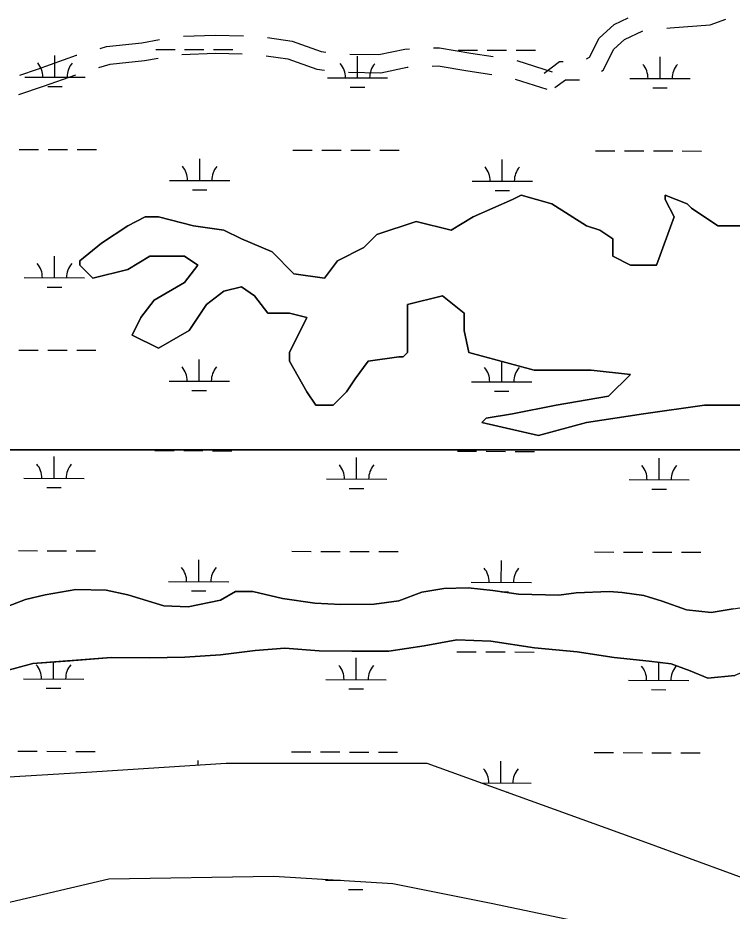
# Model space of a CAD drawing. Extents: x 3177385 to 3215275, y 903885 to 929304.
# Drawn here: x 3189202 to 3190387, y 921988 to 923469 of the extents above; entities that cross this region are included whole.
import ezdxf

# ---------------------------------------------------------------- set-up
doc = ezdxf.new("R2010")
doc.units = 0
for name, color, linetype in [('V-ROAD-CNTR', 7, 'Continuous'), ('V-SITE-VEGE', 7, 'Continuous'), ('V-TOPO-SHOR', 7, 'Continuous'), ('V-WETL-SWMP', 7, 'Continuous')]:
    doc.layers.add(name, color=color, linetype=linetype)

msp = doc.modelspace()

# ---------------------------------------------------------------- linework, layer by layer
at = {"layer": 'V-ROAD-CNTR'}
for p, q in [((3190029.9, 923398.7), (3190088.6, 923379.9)), ((3190027.3, 923368), (3190079.4, 923351.4))]:
    msp.add_line(p, q, dxfattribs=at)
for points in [[(3190145.6, 923401.5), (3190150.2, 923404.1), (3190166.4, 923435.9), (3190191.3, 923458.5), (3190214.3, 923469.4)], [(3190278.5, 923452.5), (3190284.3, 923453.1), (3190350.6, 923457.8), (3190376.6, 923467.3)], [(3190170.1, 923380.9), (3190172.8, 923382.5), (3190190.7, 923417.4), (3190208.2, 923433.3), (3190238.9, 923447.9)], [(3189338.4, 923418.9), (3189349.4, 923422.1), (3189407.6, 923428.3), (3189437.1, 923433.7)], [(3189476.6, 923439), (3189529.5, 923440.7), (3189576.6, 923439.7)], [(3189616.4, 923436.7), (3189657, 923431), (3189705.1, 923413.5), (3189712.9, 923412.6)], [(3189752.7, 923409.2), (3189801, 923408.6), (3189844.1, 923417.7), (3189851.7, 923418)], [(3189891.7, 923419.5), (3189901.4, 923419.8), (3189953.4, 923411.1), (3189990.5, 923405.5)], [(3189205.6, 923374.6), (3189234.6, 923384.6), (3189299.5, 923407.5), (3189300, 923407.6)], [(3189336.3, 923387), (3189355.2, 923392.6), (3189411.9, 923398.6), (3189434.8, 923402.8)], [(3189474.2, 923408.9), (3189529.7, 923410.7), (3189574.2, 923409.8)], [(3189614, 923406.7), (3189649.7, 923401.7), (3189698.2, 923384.1), (3189710.5, 923382.7)], [(3189750.3, 923379.3), (3189804, 923378.5), (3189847.8, 923387.8), (3189849.3, 923387.9)], [(3189889.3, 923389.4), (3189899.5, 923389.7), (3189948.6, 923381.4), (3189988.1, 923375.5)], [(3190075, 923377.6), (3190100.6, 923396.9), (3190106.9, 923396.9)], [(3189203.7, 923342.2), (3189244.4, 923356.3), (3189298.1, 923375.1)], [(3190093, 923353.7), (3190110.6, 923366.9), (3190133.9, 923366.8)]]:
    msp.add_lwpolyline(points, dxfattribs=at)
at = {"layer": 'V-SITE-VEGE'}
for p, q in [((3190022.4, 923168.3), (3190036.9, 923175.5)), ((3190036.9, 923175.5), (3190087.6, 923161)), ((3190276.1, 923168.3), (3190276.1, 923175.5)), ((3190276.1, 923175.5), (3190312.4, 923161)), ((3189957.2, 923139.3), (3190022.4, 923168.3)), ((3190087.6, 923161), (3190145.6, 923124.8)), ((3190290.6, 923139.3), (3190276.1, 923168.3)), ((3190312.4, 923161), (3190319.6, 923153.8)), ((3190319.6, 923153.8), (3190363.1, 923124.8)), ((3189384.5, 923124.8), (3189413.5, 923139.3)), ((3189413.5, 923139.3), (3189435.3, 923139.3)), ((3189435.3, 923139.3), (3189493.2, 923124.8)), ((3189797.7, 923110.3), (3189862.9, 923132)), ((3189862.9, 923132), (3189920.9, 923117.5)), ((3189920.9, 923117.5), (3189957.2, 923139.3)), ((3190261.6, 923059.5), (3190290.6, 923139.3)), ((3189341, 923095.8), (3189384.5, 923124.8)), ((3189493.2, 923124.8), (3189544, 923117.5)), ((3189544, 923117.5), (3189573, 923103)), ((3190145.6, 923124.8), (3190167.4, 923117.5)), ((3190167.4, 923117.5), (3190189.1, 923103)), ((3190363.1, 923124.8), (3190428.3, 923124.8)), ((3189573, 923103), (3189623.7, 923081.2)), ((3189775.9, 923088.5), (3189797.7, 923110.3)), ((3190189.1, 923103), (3190189.1, 923074)), ((3189304.8, 923066.7), (3189341, 923095.8)), ((3189732.5, 923066.7), (3189775.9, 923088.5)), ((3189420.8, 923074), (3189384.5, 923052.2)), ((3189478.7, 923074), (3189420.8, 923074)), ((3189500.5, 923059.5), (3189478.7, 923074)), ((3189623.7, 923081.2), (3189660, 923045)), ((3190189.1, 923074), (3190218.1, 923059.5)), ((3189304.8, 923059.5), (3189304.8, 923066.7)), ((3189326.5, 923037.7), (3189304.8, 923059.5)), ((3189478.7, 923030.5), (3189500.5, 923059.5)), ((3189710.7, 923037.7), (3189732.5, 923066.7)), ((3190218.1, 923059.5), (3190261.6, 923059.5)), ((3189384.5, 923052.2), (3189326.5, 923037.7)), ((3189660, 923045), (3189710.7, 923037.7)), ((3189428, 923001.5), (3189478.7, 923030.5)), ((3189544, 923016), (3189515, 922994.2)), ((3189573, 923023.2), (3189544, 923016)), ((3189594.7, 923008.7), (3189573, 923023.2)), ((3189406.3, 922972.5), (3189428, 923001.5)), ((3189616.5, 922979.7), (3189594.7, 923008.7)), ((3189906.4, 923008.7), (3189848.4, 922994.2)), ((3189942.7, 922979.7), (3189906.4, 923008.7)), ((3189515, 922994.2), (3189486, 922950.7)), ((3189848.4, 922994.2), (3189848.4, 922914.4)), ((3189391.8, 922943.4), (3189406.3, 922972.5)), ((3189652.7, 922979.7), (3189616.5, 922979.7)), ((3189681.7, 922972.5), (3189652.7, 922979.7)), ((3189652.7, 922914.4), (3189681.7, 922972.5)), ((3189942.7, 922950.7), (3189942.7, 922979.7)), ((3189435.3, 922921.7), (3189391.8, 922943.4)), ((3189486, 922950.7), (3189435.3, 922921.7)), ((3189949.9, 922914.4), (3189942.7, 922950.7)), ((3189652.7, 922899.9), (3189652.7, 922914.4)), ((3189848.4, 922914.4), (3189841.2, 922907.2)), ((3190058.6, 922885.4), (3189949.9, 922914.4)), ((3189681.7, 922849.2), (3189652.7, 922899.9)), ((3189783.2, 922899.9), (3189761.4, 922870.9)), ((3189833.9, 922907.2), (3189783.2, 922899.9)), ((3189841.2, 922907.2), (3189833.9, 922907.2)), ((3190152.9, 922885.4), (3190058.6, 922885.4)), ((3190218.1, 922878.2), (3190152.9, 922885.4)), ((3189761.4, 922870.9), (3189747, 922849.2)), ((3190181.9, 922841.9), (3190218.1, 922878.2)), ((3189696.2, 922827.4), (3189681.7, 922849.2)), ((3189747, 922849.2), (3189725.2, 922827.4)), ((3190094.9, 922827.4), (3190181.9, 922841.9)), ((3189725.2, 922827.4), (3189696.2, 922827.4)), ((3190022.4, 922812.9), (3190094.9, 922827.4)), ((3190341.3, 922827.4), (3190239.9, 922812.9)), ((3190450.1, 922827.4), (3190341.3, 922827.4)), ((3189971.7, 922798.4), (3189978.9, 922805.6)), ((3189978.9, 922805.6), (3190022.4, 922812.9)), ((3190239.9, 922812.9), (3190145.6, 922798.4)), ((3190065.9, 922776.6), (3189971.7, 922798.4)), ((3190145.6, 922798.4), (3190065.9, 922776.6)), ((3187451, 922753), (3191273, 922753))]:
    msp.add_line(p, q, dxfattribs=at)
for points in [[(3190967.1, 922444.7), (3191006.1, 922447.4), (3191035.7, 922459), (3191046.6, 922479.2), (3191028.2, 922506.6), (3191032, 922530.6), (3191048, 922532), (3191072.5, 922511.4), (3191099.1, 922483.3), (3191129, 922477.7), (3191170.9, 922476.3), (3191238, 922468.4), (3191273, 922463.9), (3191273, 922753), (3187451, 922753)], [(3189153.9, 922481.8), (3189215, 922504.9), (3189247.6, 922512.5), (3189298.1, 922521.2), (3189348.4, 922520.1), (3189384.3, 922512.5), (3189444.2, 922494.3), (3189484.7, 922492.9), (3189538.3, 922504), (3189563.3, 922517.9), (3189591.7, 922518.2), (3189640.9, 922506.5), (3189694.7, 922498.8), (3189737.7, 922496.6), (3189792.9, 922496.9), (3189833.9, 922502.6), (3189872.3, 922517.1), (3189908.8, 922523.1), (3189948.8, 922524.2), (3189990, 922520), (3190032.8, 922513.5), (3190099.5, 922512.1), (3190128.3, 922515.8), (3190182.8, 922518), (3190204.4, 922516.4), (3190240.4, 922511.3), (3190270.8, 922502.2), (3190311.3, 922488), (3190352, 922483.4), (3190388.8, 922489.6)], [(3190391.2, 922379.1), (3190346.5, 922374.5), (3190317.2, 922386.3), (3190286, 922398.3), (3190249.1, 922402.7), (3190191.5, 922408.6), (3190130, 922418.3), (3190059.2, 922424.8), (3189986.4, 922435.6), (3189930.1, 922437.9), (3189876.3, 922428.3), (3189817.2, 922419.1), (3189756.3, 922419), (3189702.1, 922419.9), (3189644.8, 922424.4), (3189595.9, 922420.2), (3189538.2, 922412.9), (3189478.9, 922409.4), (3189420.2, 922408.4), (3189356.8, 922408.6), (3189227.1, 922398.9), (3189180, 922385.9)]]:
    msp.add_lwpolyline(points, dxfattribs=at)
at = {"layer": 'V-TOPO-SHOR'}
for points in [[(3189640.9, 922506.5), (3189694.7, 922498.8), (3189737.7, 922496.6), (3189792.9, 922496.9), (3189833.9, 922502.6), (3189872.3, 922517.1), (3189908.8, 922523.1), (3189948.8, 922524.2), (3189990, 922520), (3190032.8, 922513.5), (3190099.5, 922512.1), (3190128.3, 922515.8), (3190182.8, 922518), (3190204.4, 922516.4)], [(3189215, 922504.9), (3189247.6, 922512.5), (3189298.1, 922521.2), (3189348.4, 922520.1), (3189384.3, 922512.5), (3189444.2, 922494.3), (3189484.7, 922492.9), (3189538.3, 922504), (3189563.3, 922517.9), (3189591.7, 922518.2), (3189640.9, 922506.5)], [(3190204.4, 922516.4), (3190240.4, 922511.3), (3190270.8, 922502.2), (3190311.3, 922488), (3190352, 922483.4), (3190388.8, 922489.6), (3190436.8, 922496.4), (3190476.7, 922491.1)], [(3188577.6, 922349.2), (3188624.9, 922342.5), (3188652.3, 922345.3), (3188684.9, 922355), (3188718.7, 922373.6), (3188746.2, 922380.2), (3188773.3, 922376.1), (3188822.9, 922374.5), (3188881.6, 922381.7), (3188947.3, 922391.9), (3189003.5, 922413.9), (3189057.9, 922440.3), (3189123.4, 922470.9), (3189153.9, 922481.8), (3189215, 922504.9)], [(3190626.8, 922391.7), (3190569.8, 922399.3), (3190534.7, 922419.6), (3190495.7, 922419), (3190465.5, 922410.4), (3190425.2, 922393.1), (3190391.2, 922379.1), (3190346.5, 922374.5), (3190317.2, 922386.3), (3190286, 922398.3), (3190249.1, 922402.7), (3190191.5, 922408.6), (3190130, 922418.3), (3190059.2, 922424.8), (3189986.4, 922435.6), (3189930.1, 922437.9), (3189876.3, 922428.3)], [(3189876.3, 922428.3), (3189817.2, 922419.1), (3189756.3, 922419), (3189702.1, 922419.9), (3189644.8, 922424.4), (3189595.9, 922420.2), (3189538.2, 922412.9), (3189478.9, 922409.4), (3189420.2, 922408.4), (3189356.8, 922408.6)], [(3189356.8, 922408.6), (3189288.5, 922403.4), (3189227.1, 922398.9), (3189180, 922385.9), (3189109.1, 922364), (3189044.8, 922347.2), (3188985.2, 922332.3), (3188909.8, 922320.7)]]:
    msp.add_lwpolyline(points, dxfattribs=at)
at = {"layer": 'V-WETL-SWMP'}
for p, q in [((3189430.8, 923417.2), (3189462.8, 923417.1)), ((3189478.8, 923417.1), (3189510.8, 923417)), ((3189526.8, 923417), (3189558.8, 923416.9)), ((3189932.7, 923416), (3189964.7, 923416)), ((3189980.7, 923415.9), (3190012.7, 923415.8)), ((3190028.7, 923415.8), (3190060.7, 923415.7)), ((3189263.6, 923371.2), (3189263.7, 923407.2)), ((3189765.5, 923370), (3189765.6, 923406)), ((3190267.4, 923368.8), (3190267.5, 923404.8)), ((3189213.6, 923371.3), (3189313.6, 923371)), ((3189715.5, 923370.1), (3189815.5, 923369.9)), ((3190217.4, 923368.9), (3190317.4, 923368.7)), ((3189251.6, 923355.8), (3189275.6, 923355.7)), ((3189753.5, 923354.6), (3189777.5, 923354.5)), ((3190255.4, 923353.4), (3190279.4, 923353.4)), ((3189204.5, 923251.2), (3189236.5, 923251.1)), ((3189252.5, 923251.1), (3189284.5, 923251)), ((3189300.5, 923251), (3189332.5, 923250.9)), ((3189658.4, 923250.2), (3189690.4, 923250.1)), ((3189706.4, 923250.1), (3189738.4, 923250)), ((3189754.4, 923249.9), (3189786.4, 923249.9)), ((3189802.4, 923249.8), (3189834.4, 923249.8)), ((3189503.7, 923199.8), (3189503.8, 923235.8)), ((3190160.3, 923249), (3190192.3, 923248.9)), ((3190208.3, 923248.9), (3190240.3, 923248.8)), ((3190256.3, 923248.8), (3190288.3, 923248.7)), ((3190304.3, 923248.7), (3190336.3, 923248.6)), ((3190005.6, 923198.6), (3190005.7, 923234.6)), ((3189453.7, 923199.9), (3189553.7, 923199.7)), ((3189955.6, 923198.7), (3190055.6, 923198.5)), ((3189491.7, 923184.4), (3189515.6, 923184.3)), ((3189993.6, 923183.2), (3190017.6, 923183.2)), ((3189262.8, 923038.5), (3189262.9, 923074.5)), ((3189212.8, 923038.6), (3189312.8, 923038.4)), ((3189250.8, 923023.1), (3189274.8, 923023)), ((3189203.7, 922918.5), (3189235.7, 922918.5)), ((3189251.7, 922918.4), (3189283.7, 922918.4)), ((3189299.7, 922918.3), (3189331.7, 922918.3)), ((3189502.9, 922867.1), (3189503, 922903.1)), ((3190004.8, 922865.9), (3190004.9, 922899.8)), ((3189452.9, 922867.2), (3189552.9, 922867)), ((3189954.8, 922866.1), (3190054.8, 922865.8)), ((3189490.9, 922851.7), (3189514.9, 922851.7)), ((3189992.8, 922850.5), (3190016.8, 922850.5)), ((3189429.2, 922751.9), (3189461.2, 922751.8)), ((3189477.2, 922751.7), (3189509.2, 922751.7)), ((3189525.2, 922751.6), (3189557.2, 922751.6)), ((3189931.1, 922750.7), (3189963.1, 922750.6)), ((3189979.1, 922750.6), (3190011.1, 922750.5)), ((3190027.1, 922750.5), (3190059.1, 922750.4)), ((3189262.1, 922705.8), (3189262.1, 922741.8)), ((3189764, 922704.6), (3189764.1, 922740.6)), ((3190265.9, 922703.5), (3190266, 922739.5)), ((3189212.1, 922705.9), (3189312.1, 922705.7)), ((3189714, 922704.8), (3189814, 922704.5)), ((3190215.9, 922703.6), (3190315.9, 922703.4)), ((3189250, 922690.4), (3189274, 922690.4)), ((3189751.9, 922689.2), (3189775.9, 922689.2)), ((3190253.8, 922688.1), (3190277.8, 922688)), ((3189202.9, 922585.9), (3189234.9, 922585.8)), ((3189250.9, 922585.8), (3189282.9, 922585.7)), ((3189298.9, 922585.7), (3189330.9, 922585.6)), ((3189656.8, 922584.8), (3189688.8, 922584.7)), ((3189704.8, 922584.7), (3189736.8, 922584.6)), ((3189752.8, 922584.6), (3189784.8, 922584.5)), ((3189800.8, 922584.5), (3189832.8, 922584.4)), ((3190158.8, 922583.7), (3190190.8, 922583.6)), ((3190206.8, 922583.5), (3190238.8, 922583.5)), ((3190254.8, 922583.4), (3190286.8, 922583.4)), ((3190302.8, 922583.3), (3190334.8, 922583.2)), ((3189502.1, 922534.4), (3189502.2, 922570.4)), ((3190004, 922533.3), (3190004.1, 922569.3)), ((3189452.1, 922534.6), (3189552.1, 922534.3)), ((3189954, 922533.4), (3190054, 922533.2)), ((3189490.1, 922519), (3189514.1, 922519)), ((3190004.2, 922517.8), (3190016, 922517.8)), ((3189763.2, 922372), (3189763.3, 922408)), ((3189930.4, 922418), (3189962.4, 922417.9)), ((3189978.4, 922417.9), (3190010.4, 922417.8)), ((3190026.4, 922417.8), (3190058.4, 922417.7)), ((3189261.3, 922373.1), (3189261.4, 922401.4)), ((3190265.1, 922370.8), (3190265.2, 922400.8)), ((3189211.3, 922373.3), (3189311.3, 922373)), ((3189713.2, 922372.1), (3189813.2, 922371.9)), ((3190215.1, 922370.9), (3190315.1, 922370.7)), ((3189249.3, 922357.7), (3189273.3, 922357.7)), ((3189751.2, 922356.6), (3189775.2, 922356.5)), ((3190253.1, 922355.4), (3190277.1, 922355.3)), ((3189202.2, 922253.2), (3189234.2, 922253.1)), ((3189250.2, 922253.1), (3189282.2, 922253)), ((3189298.2, 922253), (3189330.2, 922252.9)), ((3189656.1, 922252.1), (3189688.1, 922252.1)), ((3189704.1, 922252), (3189736.1, 922252)), ((3189752.1, 922251.9), (3189784.1, 922251.8)), ((3189800.1, 922251.8), (3189832.1, 922251.7)), ((3190158, 922251), (3190190, 922250.9)), ((3190206, 922250.9), (3190238, 922250.8)), ((3190254, 922250.8), (3190286, 922250.7)), ((3190302, 922250.6), (3190334, 922250.6)), ((3189501.4, 922229.8), (3189501.4, 922237.8)), ((3190003.3, 922200.6), (3190003.4, 922236.6)), ((3189969.9, 922200.7), (3190053.3, 922200.5)), ((3190013, 922185.1), (3190015.2, 922185.1)), ((3189712.4, 922039.4), (3189737.4, 922039.4)), ((3189750.4, 922023.9), (3189774.4, 922023.8))]:
    msp.add_line(p, q, dxfattribs=at)
for points in [[(3190428.3, 923124.8), (3190363.1, 923124.8), (3190319.6, 923153.8), (3190312.4, 923161), (3190276.1, 923175.5), (3190276.1, 923168.3), (3190290.6, 923139.3), (3190261.6, 923059.5), (3190218.1, 923059.5), (3190189.1, 923074), (3190189.1, 923103), (3190167.4, 923117.5), (3190145.6, 923124.8), (3190087.6, 923161), (3190036.9, 923175.5), (3190022.4, 923168.3), (3189957.2, 923139.3), (3189920.9, 923117.5), (3189862.9, 923132), (3189797.7, 923110.3), (3189775.9, 923088.5), (3189732.5, 923066.7), (3189710.7, 923037.7), (3189660, 923045), (3189623.7, 923081.2), (3189573, 923103), (3189544, 923117.5), (3189493.2, 923124.8), (3189435.3, 923139.3), (3189413.5, 923139.3), (3189384.5, 923124.8), (3189341, 923095.8), (3189304.8, 923066.7), (3189304.8, 923059.5), (3189326.5, 923037.7), (3189384.5, 923052.2), (3189420.8, 923074), (3189478.7, 923074), (3189500.5, 923059.5), (3189478.7, 923030.5), (3189428, 923001.5), (3189406.3, 922972.5), (3189391.8, 922943.4), (3189435.3, 922921.7), (3189486, 922950.7), (3189515, 922994.2), (3189544, 923016), (3189573, 923023.2), (3189594.7, 923008.7), (3189616.5, 922979.7), (3189652.7, 922979.7), (3189681.7, 922972.5), (3189652.7, 922914.4), (3189652.7, 922899.9), (3189681.7, 922849.2), (3189696.2, 922827.4), (3189725.2, 922827.4), (3189747, 922849.2), (3189761.4, 922870.9), (3189783.2, 922899.9), (3189833.9, 922907.2), (3189841.2, 922907.2), (3189848.4, 922914.4), (3189848.4, 922994.2), (3189906.4, 923008.7), (3189942.7, 922979.7), (3189942.7, 922950.7), (3189949.9, 922914.4), (3190058.6, 922885.4), (3190152.9, 922885.4), (3190218.1, 922878.2), (3190181.9, 922841.9), (3190094.9, 922827.4), (3190022.4, 922812.9), (3189978.9, 922805.6), (3189971.7, 922798.4), (3190065.9, 922776.6), (3190145.6, 922798.4), (3190239.9, 922812.9), (3190341.3, 922827.4), (3190450.1, 922827.4)], [(3190388.8, 922489.6), (3190352, 922483.4), (3190311.3, 922488), (3190270.8, 922502.2), (3190240.4, 922511.3), (3190204.4, 922516.4), (3190182.8, 922518), (3190128.3, 922515.8), (3190099.5, 922512.1), (3190032.8, 922513.5), (3189990, 922520), (3189948.8, 922524.2), (3189908.8, 922523.1), (3189872.3, 922517.1), (3189833.9, 922502.6), (3189792.9, 922496.9), (3189737.7, 922496.6), (3189694.7, 922498.8), (3189640.9, 922506.5), (3189591.7, 922518.2), (3189563.3, 922517.9), (3189538.3, 922504), (3189484.7, 922492.9), (3189444.2, 922494.3), (3189384.3, 922512.5), (3189348.4, 922520.1), (3189298.1, 922521.2), (3189247.6, 922512.5), (3189215, 922504.9), (3189153.9, 922481.8)], [(3189180, 922385.9), (3189227.1, 922398.9), (3189288.5, 922403.4), (3189356.8, 922408.6), (3189420.2, 922408.4), (3189478.9, 922409.4), (3189538.2, 922412.9), (3189595.9, 922420.2), (3189644.8, 922424.4), (3189702.1, 922419.9), (3189756.3, 922419), (3189817.2, 922419.1), (3189876.3, 922428.3), (3189930.1, 922437.9), (3189986.4, 922435.6), (3190059.2, 922424.8), (3190130, 922418.3), (3190191.5, 922408.6), (3190249.1, 922402.7), (3190286, 922398.3), (3190317.2, 922386.3), (3190346.5, 922374.5), (3190391.2, 922379.1)], [(3190678.4, 921942.6), (3190243.5, 922102.1), (3189881.1, 922232.7), (3189547.6, 922232.7), (3189315.7, 922218.2), (3188837.2, 922189.2), (3188039.9, 922000.6), (3187445.5, 921783)], [(3188975.5, 921932.1), (3189152.2, 921994.6), (3189353.1, 922041.5), (3189626.5, 922046.2), (3189824.1, 922034), (3189987, 922001.2), (3190166.3, 921963.7)]]:
    msp.add_lwpolyline(points, dxfattribs=at)
for centre, start, end in [((3189208.4, 923371.8), 359.0948, 40.6385), ((3189318.9, 923371.5), 139.0948, 180.6385), ((3189710.3, 923370.6), 359.0948, 40.6385), ((3189820.8, 923370.3), 139.0948, 180.6385), ((3190212.2, 923369.4), 359.0948, 40.6385), ((3190322.7, 923369.2), 139.0948, 180.6385), ((3189448.4, 923200.4), 359.0948, 40.6385), ((3189558.9, 923200.1), 139.0948, 180.6385), ((3189950.4, 923199.2), 359.0948, 40.6385), ((3190060.8, 923199), 139.0948, 180.6385), ((3189207.6, 923039.1), 359.0948, 40.6385), ((3189318.1, 923038.8), 139.0948, 180.6385), ((3190211.4, 923036.8), 40.1797, 40.6385), ((3189447.7, 922867.7), 359.0948, 40.6385), ((3189558.2, 922867.5), 139.0948, 180.6385), ((3189949.6, 922866.5), 359.0948, 40.6385), ((3190060.1, 922866.3), 139.0948, 180.6385), ((3189206.8, 922706.4), 359.0948, 40.6385), ((3189317.3, 922706.2), 139.0948, 180.6385), ((3189708.7, 922705.2), 359.0948, 40.6385), ((3189819.2, 922705), 139.0948, 180.6385), ((3190210.6, 922704.1), 359.0948, 40.6385), ((3190321.1, 922703.8), 139.0948, 180.6385), ((3189446.9, 922535), 359.0948, 40.6385), ((3189557.4, 922534.8), 139.0948, 180.6385), ((3189948.8, 922533.9), 359.0948, 40.6385), ((3190059.3, 922533.6), 139.0948, 180.6385), ((3189206, 922373.7), 359.0948, 40.6385), ((3189316.5, 922373.5), 139.0948, 180.6385), ((3189708, 922372.6), 359.0948, 40.6385), ((3189818.4, 922372.3), 139.0948, 180.6385), ((3190209.9, 922371.4), 359.0948, 40.6385), ((3190320.3, 922371.1), 139.0948, 180.6385), ((3189948, 922201.2), 359.0948, 40.6385), ((3190058.5, 922200.9), 139.0948, 180.6385)]:
    msp.add_arc(centre, 35.2, start, end, dxfattribs=at)

doc.saveas('drawing.dxf')
